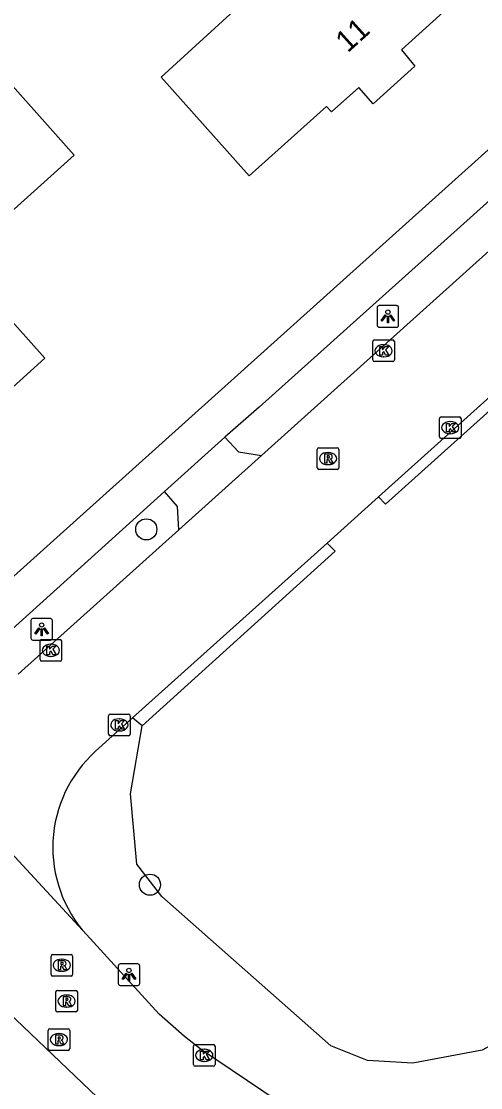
# Model space of a CAD drawing. Extents: x 163268 to 164360, y 381529 to 382285.
# Drawn here: x 164002.97 to 164024.24, y 381738.27 to 381787.65 of the extents above; entities that cross this region are included whole.
import ezdxf

# ---------------------------------------------------------------- set-up
doc = ezdxf.new("R2010")
doc.units = 0
for name, color, linetype in [('IMGEO_Boom', 7, 'Continuous'), ('IMGEO_Haag', 7, 'Continuous'), ('IMGEO_Kolk', 7, 'Continuous'), ('IMGEO_Lichtpunt', 7, 'Continuous'), ('IMGEO_Pand', 7, 'Continuous'), ('IMGEO_Pand_nummerreeks', 7, 'Continuous'), ('IMGEO_Rijbaan_lokaal_open', 7, 'Continuous'), ('IMGEO_Rioolput', 7, 'Continuous'), ('IMGEO_Voetpad_open', 7, 'Continuous')]:
    doc.layers.add(name, color=color, linetype=linetype)

msp = doc.modelspace()

# ---------------------------------------------------------------- linework, layer by layer
at = {"layer": 'IMGEO_Boom'}
for centre in [(164008.754, 381764.126), (164008.923, 381747.668)]:
    msp.add_circle(centre, 0.489, dxfattribs=at)
at = {"layer": 'IMGEO_Haag'}
for points in [[(164048.719, 381791.911), (164049.059, 381791.563), (164019.829, 381765.285), (164019.503, 381765.63)], [(164017.127, 381763.493), (164017.5, 381763.117), (164008.561, 381755.03)], [(164008.561, 381755.03), (164008.12, 381755.392)], [(164025.838, 381740.819), (164024.307, 381740.001), (164021.092, 381739.397), (164019.003, 381739.524), (164017.299, 381740.213), (164009.474, 381747.115), (164008.322, 381748.619), (164008.022, 381751.877), (164008.561, 381755.03)]]:
    msp.add_lwpolyline(points, dxfattribs=at)
at = {"layer": 'IMGEO_Kolk'}
for p, q in [((164019.242, 381771.97), (164019.242, 381772.822)), ((164019.317, 381772.896), (164020.169, 381772.896)), ((164019.73, 381772.676), (164019.755, 381772.676)), ((164020.243, 381772.822), (164020.243, 381771.97)), ((164019.753, 381772.116), (164019.728, 381772.116)), ((164020.169, 381771.896), (164019.317, 381771.896)), ((164022.328, 381768.409), (164022.328, 381769.261)), ((164022.403, 381769.335), (164023.255, 381769.335)), ((164023.329, 381769.261), (164023.329, 381768.409)), ((164022.816, 381769.115), (164022.841, 381769.115)), ((164023.255, 381768.335), (164022.403, 381768.335)), ((164022.839, 381768.555), (164022.814, 381768.555)), ((164003.835, 381758.096), (164003.835, 381758.948)), ((164003.91, 381759.022), (164004.762, 381759.022)), ((164004.323, 381758.802), (164004.348, 381758.802)), ((164004.836, 381758.948), (164004.836, 381758.096)), ((164004.762, 381758.022), (164003.91, 381758.022)), ((164004.346, 381758.242), (164004.321, 381758.242)), ((164007.008, 381754.643), (164007.008, 381755.495)), ((164007.083, 381755.569), (164007.935, 381755.569)), ((164007.496, 381755.349), (164007.521, 381755.349)), ((164008.009, 381755.495), (164008.009, 381754.643)), ((164007.935, 381754.569), (164007.083, 381754.569)), ((164007.519, 381754.789), (164007.494, 381754.789)), ((164010.94, 381739.339), (164010.94, 381740.191)), ((164011.015, 381740.265), (164011.867, 381740.265)), ((164011.428, 381740.045), (164011.453, 381740.045)), ((164011.941, 381740.191), (164011.941, 381739.339)), ((164011.867, 381739.265), (164011.015, 381739.265)), ((164011.451, 381739.485), (164011.426, 381739.485))]:
    msp.add_line(p, q, dxfattribs=at)
for points in [[(164019.242, 381771.97), (164019.242, 381772.822)], [(164019.317, 381772.896), (164020.169, 381772.896)], [(164019.563, 381772.596), (164019.686, 381772.596), (164019.686, 381772.445), (164019.816, 381772.596), (164019.98, 381772.596), (164019.834, 381772.445), (164019.987, 381772.196), (164019.835, 381772.196), (164019.75, 381772.36), (164019.686, 381772.293), (164019.686, 381772.196), (164019.563, 381772.196), (164019.563, 381772.596)], [(164020.243, 381772.822), (164020.243, 381771.97)], [(164020.169, 381771.896), (164019.317, 381771.896)], [(164022.328, 381768.409), (164022.328, 381769.261)], [(164022.403, 381769.335), (164023.255, 381769.335)], [(164023.329, 381769.261), (164023.329, 381768.409)], [(164022.649, 381769.035), (164022.772, 381769.035), (164022.772, 381768.884), (164022.902, 381769.035), (164023.066, 381769.035), (164022.92, 381768.884), (164023.073, 381768.635), (164022.921, 381768.635), (164022.836, 381768.799), (164022.772, 381768.732), (164022.772, 381768.635), (164022.649, 381768.635), (164022.649, 381769.035)], [(164023.255, 381768.335), (164022.403, 381768.335)], [(164003.835, 381758.096), (164003.835, 381758.948)], [(164003.91, 381759.022), (164004.762, 381759.022)], [(164004.836, 381758.948), (164004.836, 381758.096)], [(164004.156, 381758.722), (164004.279, 381758.722), (164004.279, 381758.571), (164004.409, 381758.722), (164004.573, 381758.722), (164004.427, 381758.571), (164004.58, 381758.322), (164004.428, 381758.322), (164004.343, 381758.486), (164004.279, 381758.419), (164004.279, 381758.322), (164004.156, 381758.322), (164004.156, 381758.722)], [(164004.762, 381758.022), (164003.91, 381758.022)], [(164007.008, 381754.643), (164007.008, 381755.495)], [(164007.083, 381755.569), (164007.935, 381755.569)], [(164008.009, 381755.495), (164008.009, 381754.643)], [(164007.329, 381755.269), (164007.452, 381755.269), (164007.452, 381755.118), (164007.582, 381755.269), (164007.746, 381755.269), (164007.6, 381755.118), (164007.753, 381754.869), (164007.601, 381754.869), (164007.516, 381755.033), (164007.452, 381754.966), (164007.452, 381754.869), (164007.329, 381754.869), (164007.329, 381755.269)], [(164007.935, 381754.569), (164007.083, 381754.569)], [(164010.94, 381739.339), (164010.94, 381740.191)], [(164011.015, 381740.265), (164011.867, 381740.265)], [(164011.941, 381740.191), (164011.941, 381739.339)], [(164011.261, 381739.965), (164011.384, 381739.965), (164011.384, 381739.814), (164011.514, 381739.965), (164011.678, 381739.965), (164011.532, 381739.814), (164011.685, 381739.565), (164011.533, 381739.565), (164011.448, 381739.729), (164011.384, 381739.662), (164011.384, 381739.565), (164011.261, 381739.565), (164011.261, 381739.965)], [(164011.867, 381739.265), (164011.015, 381739.265)]]:
    msp.add_lwpolyline(points, dxfattribs=at)
for centre, start, end in [((164019.319, 381772.82), 91.552, 178.448), ((164019.319, 381772.82), 91.552, 178.448), ((164020.167, 381772.82), 1.552, 88.448), ((164020.167, 381772.82), 1.552, 88.448), ((164019.319, 381771.972), 181.552, 268.448), ((164019.319, 381771.972), 181.552, 268.448), ((164020.167, 381771.972), 271.552, 358.448), ((164020.167, 381771.972), 271.552, 358.448), ((164022.405, 381769.259), 91.552, 178.448), ((164022.405, 381769.259), 91.552, 178.448), ((164023.253, 381769.259), 1.552, 88.448), ((164023.253, 381769.259), 1.552, 88.448), ((164022.405, 381768.411), 181.552, 268.448), ((164022.405, 381768.411), 181.552, 268.448), ((164023.253, 381768.411), 271.552, 358.448), ((164023.253, 381768.411), 271.552, 358.448), ((164003.912, 381758.946), 91.552, 178.448), ((164003.912, 381758.946), 91.552, 178.448), ((164004.76, 381758.946), 1.552, 88.448), ((164004.76, 381758.946), 1.552, 88.448), ((164003.912, 381758.098), 181.552, 268.448), ((164003.912, 381758.098), 181.552, 268.448), ((164004.76, 381758.098), 271.552, 358.448), ((164004.76, 381758.098), 271.552, 358.448), ((164007.085, 381755.493), 91.552, 178.448), ((164007.085, 381755.493), 91.552, 178.448), ((164007.933, 381755.493), 1.552, 88.448), ((164007.933, 381755.493), 1.552, 88.448), ((164007.085, 381754.645), 181.552, 268.448), ((164007.085, 381754.645), 181.552, 268.448), ((164007.933, 381754.645), 271.552, 358.448), ((164007.933, 381754.645), 271.552, 358.448), ((164011.017, 381740.189), 91.552, 178.448), ((164011.017, 381740.189), 91.552, 178.448), ((164011.865, 381740.189), 1.552, 88.448), ((164011.865, 381740.189), 1.552, 88.448), ((164011.017, 381739.341), 181.552, 268.448), ((164011.017, 381739.341), 181.552, 268.448), ((164011.865, 381739.341), 271.552, 358.448), ((164011.865, 381739.341), 271.552, 358.448)]:
    msp.add_arc(centre, 0.0765, start, end, dxfattribs=at)
for centre, major_axis, ratio, start_param, end_param in [((164019.729, 381772.396), (-0.387, 0.002), 0.722429, 4.712389, 7.853982), ((164019.754, 381772.396), (-0.39, 0.002), 0.717154, 1.570796, 4.712389), ((164022.815, 381768.835), (-0.387, 0.002), 0.722429, 4.712389, 7.853982), ((164022.84, 381768.835), (-0.39, 0.002), 0.717154, 1.570796, 4.712389), ((164004.322, 381758.522), (-0.387, 0.002), 0.722429, 4.712389, 7.853982), ((164004.347, 381758.522), (-0.39, 0.002), 0.717154, 1.570796, 4.712389), ((164007.495, 381755.069), (-0.387, 0.002), 0.722429, 4.712389, 7.853982), ((164007.52, 381755.069), (-0.39, 0.002), 0.717154, 1.570796, 4.712389), ((164011.427, 381739.765), (-0.387, 0.002), 0.722429, 4.712389, 7.853982), ((164011.452, 381739.765), (-0.39, 0.002), 0.717154, 1.570796, 4.712389)]:
    msp.add_ellipse(centre, major_axis=major_axis, ratio=ratio, start_param=start_param, end_param=end_param, dxfattribs=at)
at = {"layer": 'IMGEO_Lichtpunt'}
for p, q in [((164019.444, 381774.39), (164019.444, 381773.583)), ((164019.444, 381774.39), (164019.444, 381773.583)), ((164020.346, 381774.485), (164019.538, 381774.485)), ((164020.346, 381774.485), (164019.538, 381774.485)), ((164020.44, 381773.583), (164020.44, 381774.39)), ((164020.44, 381773.583), (164020.44, 381774.39)), ((164019.538, 381773.489), (164020.346, 381773.489)), ((164019.538, 381773.489), (164020.346, 381773.489)), ((164003.411, 381759.898), (164003.411, 381759.091)), ((164003.411, 381759.898), (164003.411, 381759.091)), ((164004.313, 381759.993), (164003.505, 381759.993)), ((164004.313, 381759.993), (164003.505, 381759.993)), ((164004.407, 381759.091), (164004.407, 381759.898)), ((164004.407, 381759.091), (164004.407, 381759.898)), ((164003.505, 381758.997), (164004.313, 381758.997)), ((164003.505, 381758.997), (164004.313, 381758.997)), ((164008.356, 381743.998), (164007.548, 381743.998)), ((164008.356, 381743.998), (164007.548, 381743.998)), ((164007.454, 381743.903), (164007.454, 381743.096)), ((164007.454, 381743.903), (164007.454, 381743.096)), ((164008.45, 381743.096), (164008.45, 381743.903)), ((164008.45, 381743.096), (164008.45, 381743.903)), ((164007.548, 381743.002), (164008.356, 381743.002)), ((164007.548, 381743.002), (164008.356, 381743.002))]:
    msp.add_line(p, q, dxfattribs=at)
for points in [[(164019.818, 381774.054), (164019.857, 381774.026), (164019.669, 381773.764), (164019.631, 381773.791), (164019.818, 381774.054)], [(164019.92, 381774.006), (164019.967, 381774.006), (164019.967, 381773.684), (164019.92, 381773.684), (164019.92, 381774.006)], [(164020.03, 381774.026), (164020.068, 381774.053), (164020.255, 381773.791), (164020.216, 381773.763), (164020.03, 381774.026)], [(164003.785, 381759.562), (164003.824, 381759.534), (164003.636, 381759.272), (164003.598, 381759.299), (164003.785, 381759.562)], [(164003.887, 381759.514), (164003.934, 381759.514), (164003.934, 381759.192), (164003.887, 381759.192), (164003.887, 381759.514)], [(164003.997, 381759.534), (164004.035, 381759.561), (164004.222, 381759.299), (164004.183, 381759.271), (164003.997, 381759.534)], [(164007.828, 381743.567), (164007.867, 381743.539), (164007.679, 381743.277), (164007.641, 381743.304), (164007.828, 381743.567)], [(164007.93, 381743.519), (164007.977, 381743.519), (164007.977, 381743.197), (164007.93, 381743.197), (164007.93, 381743.519)], [(164008.04, 381743.539), (164008.078, 381743.566), (164008.265, 381743.304), (164008.226, 381743.276), (164008.04, 381743.539)]]:
    msp.add_lwpolyline(points, dxfattribs=at)
for centre in [(164019.943, 381774.188), (164003.91, 381759.696), (164007.953, 381743.701)]:
    msp.add_circle(centre, 0.0994, dxfattribs=at)
for centre, start, end in [((164019.538, 381774.39), 90, 180), ((164019.538, 381774.39), 90, 180), ((164020.346, 381774.39), 0, 90), ((164020.346, 381774.39), 0, 90), ((164019.538, 381773.583), 180, 270), ((164019.538, 381773.583), 180, 270), ((164020.346, 381773.583), 270, 0), ((164020.346, 381773.583), 270, 360), ((164003.505, 381759.898), 90, 180), ((164003.505, 381759.898), 90, 180), ((164004.313, 381759.898), 0, 90), ((164004.313, 381759.898), 0, 90), ((164003.505, 381759.091), 180, 270), ((164003.505, 381759.091), 180, 270), ((164004.313, 381759.091), 270, 0), ((164004.313, 381759.091), 270, 360), ((164007.548, 381743.903), 90, 180), ((164007.548, 381743.903), 90, 180), ((164008.356, 381743.903), 0, 90), ((164008.356, 381743.903), 0, 90), ((164007.548, 381743.096), 180, 270), ((164007.548, 381743.096), 180, 270), ((164008.356, 381743.096), 270, 0), ((164008.356, 381743.096), 270, 360)]:
    msp.add_arc(centre, 0.0946, start, end, dxfattribs=at)
at = {"layer": 'IMGEO_Pand'}
for points in [[(164016.02, 381797.892), (164023.791, 381789.272), (164020.566, 381786.334), (164021.193, 381785.581), (164019.261, 381783.839), (164018.592, 381784.582), (164017.332, 381783.459), (164017.102, 381783.708), (164013.521, 381780.491), (164009.448, 381785.072), (164012.994, 381788.307), (164009.626, 381792.05), (164016.02, 381797.892)], [(164005.42, 381781.462), (163999.998, 381776.592), (164004.056, 381772.057), (163997.909, 381766.501), (163989.767, 381775.599), (163995.91, 381781.124), (163995.984, 381781.042), (164001.429, 381785.911), (164005.42, 381781.462)]]:
    msp.add_lwpolyline(points, dxfattribs=at)
at = {"layer": 'IMGEO_Rijbaan_lokaal_open'}
for points in [[(164019.503, 381765.63), (164048.719, 381791.911)], [(164014.089, 381767.548), (164029.678, 381781.565)], [(164014.089, 381767.548), (164010.255, 381764.1)], [(164017.127, 381763.493), (164019.503, 381765.63)], [(164002.826, 381757.42), (164010.255, 381764.1)], [(164008.12, 381755.392), (164017.127, 381763.493)], [(164005.983, 381745.357), (163994.884, 381757.372)], [(164006.404, 381753.848), (164008.12, 381755.392)], [(164016.284, 381736.676), (164011.307, 381740.025), (164010.525, 381740.64), (164009.357, 381741.672), (164005.983, 381745.357)], [(163999.252, 381744.71), (164008.883, 381735.535)]]:
    msp.add_lwpolyline(points, dxfattribs=at)
msp.add_arc((164010.429, 381749.393), 6.004, 132.0932, 222.2298, dxfattribs=at)
at = {"layer": 'IMGEO_Rioolput'}
for p, q in [((164016.672, 381766.978), (164016.672, 381767.83)), ((164016.747, 381767.904), (164017.599, 381767.904)), ((164017.16, 381767.684), (164017.185, 381767.684)), ((164017.673, 381767.83), (164017.673, 381766.978)), ((164017.599, 381766.904), (164016.747, 381766.904)), ((164017.183, 381767.124), (164017.158, 381767.124)), ((164004.418, 381744.439), (164005.27, 381744.439)), ((164004.343, 381743.513), (164004.343, 381744.365)), ((164004.831, 381744.219), (164004.856, 381744.219)), ((164005.344, 381744.365), (164005.344, 381743.513)), ((164004.854, 381743.659), (164004.829, 381743.659)), ((164005.27, 381743.439), (164004.418, 381743.439)), ((164004.564, 381741.85), (164004.564, 381742.702)), ((164004.639, 381742.776), (164005.491, 381742.776)), ((164005.052, 381742.556), (164005.077, 381742.556)), ((164005.565, 381742.702), (164005.565, 381741.85)), ((164005.075, 381741.996), (164005.05, 381741.996)), ((164005.491, 381741.776), (164004.639, 381741.776)), ((164004.285, 381740.995), (164005.137, 381740.995)), ((164004.21, 381740.069), (164004.21, 381740.921)), ((164004.698, 381740.775), (164004.723, 381740.775)), ((164005.211, 381740.921), (164005.211, 381740.069)), ((164005.137, 381739.995), (164004.285, 381739.995)), ((164004.721, 381740.215), (164004.696, 381740.215))]:
    msp.add_line(p, q, dxfattribs=at)
for points in [[(164016.672, 381766.978), (164016.672, 381767.83)], [(164016.747, 381767.904), (164017.599, 381767.904)], [(164017.673, 381767.83), (164017.673, 381766.978)], [(164017.261, 381767.602), (164017.009, 381767.604), (164017.009, 381767.204)], [(164017.009, 381767.204), (164017.133, 381767.204), (164017.133, 381767.366), (164017.144, 381767.366)], [(164017.187, 381767.523), (164017.133, 381767.523), (164017.133, 381767.442)], [(164017.133, 381767.442), (164017.185, 381767.442)], [(164017.191, 381767.337), (164017.262, 381767.204), (164017.402, 381767.204), (164017.337, 381767.33)], [(164017.599, 381766.904), (164016.747, 381766.904)], [(164004.418, 381744.439), (164005.27, 381744.439)], [(164004.343, 381743.513), (164004.343, 381744.365)], [(164004.932, 381744.137), (164004.68, 381744.139), (164004.68, 381743.739)], [(164004.858, 381744.058), (164004.804, 381744.058), (164004.804, 381743.977)], [(164004.804, 381743.977), (164004.856, 381743.977)], [(164005.344, 381744.365), (164005.344, 381743.513)], [(164004.68, 381743.739), (164004.804, 381743.739), (164004.804, 381743.901), (164004.815, 381743.901)], [(164004.862, 381743.872), (164004.933, 381743.739), (164005.073, 381743.739), (164005.008, 381743.865)], [(164005.27, 381743.439), (164004.418, 381743.439)], [(164004.564, 381741.85), (164004.564, 381742.702)], [(164004.639, 381742.776), (164005.491, 381742.776)], [(164005.153, 381742.474), (164004.901, 381742.476), (164004.901, 381742.076)], [(164005.565, 381742.702), (164005.565, 381741.85)], [(164004.901, 381742.076), (164005.025, 381742.076), (164005.025, 381742.238), (164005.036, 381742.238)], [(164005.079, 381742.395), (164005.025, 381742.395), (164005.025, 381742.314)], [(164005.025, 381742.314), (164005.077, 381742.314)], [(164005.083, 381742.209), (164005.154, 381742.076), (164005.294, 381742.076), (164005.229, 381742.202)], [(164005.491, 381741.776), (164004.639, 381741.776)], [(164004.285, 381740.995), (164005.137, 381740.995)], [(164004.21, 381740.069), (164004.21, 381740.921)], [(164004.799, 381740.693), (164004.547, 381740.695), (164004.547, 381740.295)], [(164004.725, 381740.614), (164004.671, 381740.614), (164004.671, 381740.533)], [(164004.671, 381740.533), (164004.723, 381740.533)], [(164005.211, 381740.921), (164005.211, 381740.069)], [(164005.137, 381739.995), (164004.285, 381739.995)], [(164004.547, 381740.295), (164004.671, 381740.295), (164004.671, 381740.457), (164004.682, 381740.457)], [(164004.729, 381740.428), (164004.8, 381740.295), (164004.94, 381740.295), (164004.875, 381740.421)]]:
    msp.add_lwpolyline(points, dxfattribs=at)
for centre, radius, start, end in [((164016.749, 381767.828), 0.0765, 91.552, 178.448), ((164016.749, 381767.828), 0.0765, 91.552, 178.448), ((164017.597, 381767.828), 0.0765, 1.552, 88.448), ((164017.597, 381767.828), 0.0765, 1.552, 88.448), ((164017.143, 381767.313), 0.0533, 26.0293, 88.6989), ((164017.169, 381767.631), 0.19, 274.7715, 282.9687), ((164017.193, 381767.427), 0.0964, 77.0061, 93.1865), ((164017.207, 381767.484), 0.0378, 276.6634, 79.6772), ((164017.26, 381767.492), 0.109, 350.3612, 89.416), ((164017.258, 381767.492), 0.112, 277.5842, 350.9817), ((164017.242, 381767.277), 0.108, 29.5134, 73.7905), ((164016.749, 381766.98), 0.0765, 181.552, 268.448), ((164016.749, 381766.98), 0.0765, 181.552, 268.448), ((164017.597, 381766.98), 0.0765, 271.552, 358.448), ((164017.597, 381766.98), 0.0765, 271.552, 358.448), ((164004.42, 381744.363), 0.0765, 91.552, 178.448), ((164004.42, 381744.363), 0.0765, 91.552, 178.448), ((164005.268, 381744.363), 0.0765, 1.552, 88.448), ((164005.268, 381744.363), 0.0765, 1.552, 88.448), ((164004.84, 381744.166), 0.19, 274.7715, 282.9687), ((164004.864, 381743.962), 0.0964, 77.0061, 93.1865), ((164004.878, 381744.019), 0.0378, 276.6634, 79.6772), ((164004.931, 381744.027), 0.109, 350.3612, 89.416), ((164004.929, 381744.027), 0.112, 277.5842, 350.9817), ((164004.42, 381743.515), 0.0765, 181.552, 268.448), ((164004.42, 381743.515), 0.0765, 181.552, 268.448), ((164004.814, 381743.848), 0.0533, 26.0293, 88.6989), ((164004.913, 381743.812), 0.108, 29.5134, 73.7905), ((164005.268, 381743.515), 0.0765, 271.552, 358.448), ((164005.268, 381743.515), 0.0765, 271.552, 358.448), ((164004.641, 381742.7), 0.0765, 91.552, 178.448), ((164004.641, 381742.7), 0.0765, 91.552, 178.448), ((164005.152, 381742.364), 0.109, 350.3612, 89.416), ((164005.489, 381742.7), 0.0765, 1.552, 88.448), ((164005.489, 381742.7), 0.0765, 1.552, 88.448), ((164005.035, 381742.185), 0.0533, 26.0293, 88.6989), ((164005.061, 381742.503), 0.19, 274.7715, 282.9687), ((164005.085, 381742.299), 0.0964, 77.0061, 93.1865), ((164005.099, 381742.356), 0.0378, 276.6634, 79.6772), ((164005.15, 381742.364), 0.112, 277.5842, 350.9817), ((164005.134, 381742.149), 0.108, 29.5134, 73.7905), ((164004.641, 381741.852), 0.0765, 181.552, 268.448), ((164004.641, 381741.852), 0.0765, 181.552, 268.448), ((164005.489, 381741.852), 0.0765, 271.552, 358.448), ((164005.489, 381741.852), 0.0765, 271.552, 358.448), ((164004.287, 381740.919), 0.0765, 91.552, 178.448), ((164004.287, 381740.919), 0.0765, 91.552, 178.448), ((164005.135, 381740.919), 0.0765, 1.552, 88.448), ((164005.135, 381740.919), 0.0765, 1.552, 88.448), ((164004.707, 381740.722), 0.19, 274.7715, 282.9687), ((164004.731, 381740.518), 0.0964, 77.0061, 93.1865), ((164004.745, 381740.575), 0.0378, 276.6634, 79.6772), ((164004.798, 381740.583), 0.109, 350.3612, 89.416), ((164004.796, 381740.583), 0.112, 277.5842, 350.9817), ((164004.287, 381740.071), 0.0765, 181.552, 268.448), ((164004.287, 381740.071), 0.0765, 181.552, 268.448), ((164004.681, 381740.404), 0.0533, 26.0293, 88.6989), ((164004.78, 381740.368), 0.108, 29.5134, 73.7905), ((164005.135, 381740.071), 0.0765, 271.552, 358.448), ((164005.135, 381740.071), 0.0765, 271.552, 358.448)]:
    msp.add_arc(centre, radius, start, end, dxfattribs=at)
for centre, major_axis, ratio, start_param, end_param in [((164017.159, 381767.404), (-0.387, 0.002), 0.722429, 4.712389, 7.853982), ((164017.184, 381767.404), (-0.39, 0.002), 0.717154, 1.570796, 4.712389), ((164004.83, 381743.939), (-0.387, 0.002), 0.722429, 4.712389, 7.853982), ((164004.855, 381743.939), (-0.39, 0.002), 0.717154, 1.570796, 4.712389), ((164005.051, 381742.276), (-0.387, 0.002), 0.722429, 4.712389, 7.853982), ((164005.076, 381742.276), (-0.39, 0.002), 0.717154, 1.570796, 4.712389), ((164004.697, 381740.495), (-0.387, 0.002), 0.722429, 4.712389, 7.853982), ((164004.722, 381740.495), (-0.39, 0.002), 0.717154, 1.570796, 4.712389)]:
    msp.add_ellipse(centre, major_axis=major_axis, ratio=ratio, start_param=start_param, end_param=end_param, dxfattribs=at)
at = {"layer": 'IMGEO_Voetpad_open'}
for points in [[(163999.408, 381759.09), (164028.084, 381784.853)], [(164029.304, 381783.54), (164027.963, 381782.334), (164013.979, 381769.789), (164012.393, 381768.393)], [(164009.602, 381765.882), (164012.393, 381768.393)], [(164012.393, 381768.393), (164013.021, 381767.713), (164014.089, 381767.548)], [(164009.602, 381765.882), (164007.005, 381763.532), (164001.892, 381758.93), (163998.538, 381755.962)], [(164010.255, 381764.1), (164010.205, 381765.186), (164009.602, 381765.882)]]:
    msp.add_lwpolyline(points, dxfattribs=at)

# ---------------------------------------------------------------- texts
at = {"layer": 'IMGEO_Pand_nummerreeks'}
msp.add_text('11', height=1, rotation=42.0365, dxfattribs=at).set_placement((164018.078, 381786.165))

doc.saveas('drawing.dxf')
